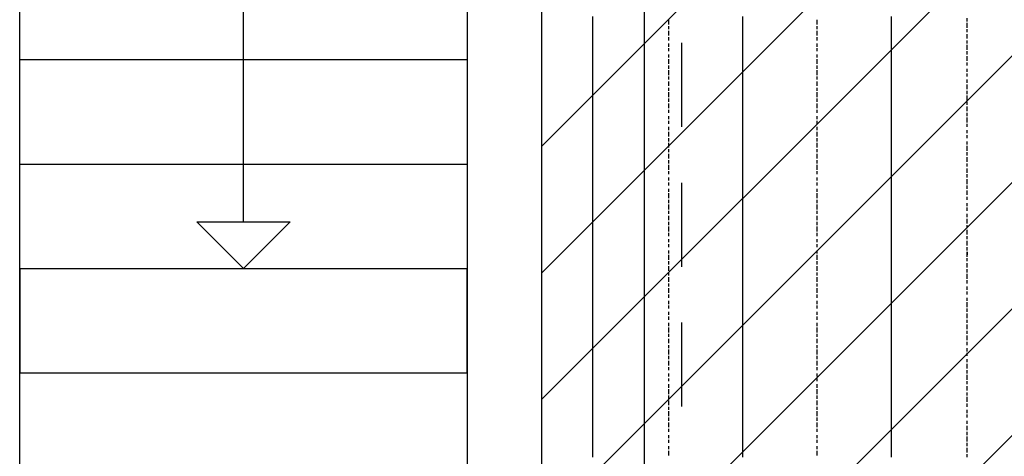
# Model space of a CAD drawing. Extents: x 997 to 109698, y 921 to 94021.
# Tile 389 of 656: x 13473 to 16113, y 36688 to 37858. Entities that reach past the tile are written whole.
import ezdxf

# ---------------------------------------------------------------- set-up
doc = ezdxf.new("R2010")
doc.units = 0
doc.header["$MEASUREMENT"] = 0
for name, color, linetype in [('12', 7, 'CONTINUOUS'), ('28', 7, 'CONTINUOUS'), ('40', 7, 'CONTINUOUS')]:
    doc.layers.add(name, color=color, linetype=linetype)

msp = doc.modelspace()

# ---------------------------------------------------------------- linework, layer by layer
at = {"layer": '12', "color": 24}
for p, q in [((15147.636205, 35595.953237), (15147.636205, 45195.953237)), ((15247.636205, 37570.953237), (15247.636205, 37795.953237)), ((15247.636205, 37195.953237), (15247.636205, 37420.953237)), ((15247.636205, 36820.953237), (15247.636205, 37045.953237))]:
    msp.add_line(p, q, dxfattribs=at)
at = {"layer": '12', "color": 5}
for p, q in [((15009.630503, 37857.563401), (15009.630503, 37866.563401)), ((15009.630503, 37845.563401), (15009.630503, 37857.563401)), ((15411.630503, 37857.563401), (15411.630503, 37866.563401)), ((15411.630503, 37845.563401), (15411.630503, 37857.563401)), ((15809.630503, 37857.563401), (15809.630503, 37866.563401)), ((15809.630503, 37845.563401), (15809.630503, 37857.563401)), ((15009.630503, 37836.563401), (15009.630503, 37845.563401)), ((15009.630503, 37828.563401), (15009.630503, 37836.563401)), ((15411.630503, 37836.563401), (15411.630503, 37845.563401)), ((15411.630503, 37828.563401), (15411.630503, 37836.563401)), ((15809.630503, 37836.563401), (15809.630503, 37845.563401)), ((15809.630503, 37828.563401), (15809.630503, 37836.563401)), ((15009.630503, 37815.563401), (15009.630503, 37828.563401)), ((15009.630503, 37807.563401), (15009.630503, 37815.563401)), ((15009.630503, 37794.563401), (15009.630503, 37807.563401)), ((15411.630503, 37815.563401), (15411.630503, 37828.563401)), ((15411.630503, 37807.563401), (15411.630503, 37815.563401)), ((15411.630503, 37794.563401), (15411.630503, 37807.563401)), ((15809.630503, 37815.563401), (15809.630503, 37828.563401)), ((15809.630503, 37807.563401), (15809.630503, 37815.563401)), ((15809.630503, 37794.563401), (15809.630503, 37807.563401)), ((15009.630503, 37785.563401), (15009.630503, 37794.563401)), ((15009.630503, 37777.563401), (15009.630503, 37785.563401)), ((15009.630503, 37764.563401), (15009.630503, 37777.563401)), ((15411.630503, 37785.563401), (15411.630503, 37794.563401)), ((15411.630503, 37777.563401), (15411.630503, 37785.563401)), ((15411.630503, 37764.563401), (15411.630503, 37777.563401)), ((15809.630503, 37785.563401), (15809.630503, 37794.563401)), ((15809.630503, 37777.563401), (15809.630503, 37785.563401)), ((15809.630503, 37764.563401), (15809.630503, 37777.563401)), ((15009.630503, 37756.563401), (15009.630503, 37764.563401)), ((15009.630503, 37747.563401), (15009.630503, 37756.563401)), ((15411.630503, 37756.563401), (15411.630503, 37764.563401)), ((15411.630503, 37747.563401), (15411.630503, 37756.563401)), ((15809.630503, 37756.563401), (15809.630503, 37764.563401)), ((15809.630503, 37747.563401), (15809.630503, 37756.563401)), ((15009.630503, 37735.563401), (15009.630503, 37747.563401)), ((15009.630503, 37726.563401), (15009.630503, 37735.563401)), ((15009.630503, 37718.563401), (15009.630503, 37726.563401)), ((15411.630503, 37735.563401), (15411.630503, 37747.563401)), ((15411.630503, 37726.563401), (15411.630503, 37735.563401)), ((15411.630503, 37718.563401), (15411.630503, 37726.563401)), ((15809.630503, 37735.563401), (15809.630503, 37747.563401)), ((15809.630503, 37726.563401), (15809.630503, 37735.563401)), ((15809.630503, 37718.563401), (15809.630503, 37726.563401)), ((15009.630503, 37705.563401), (15009.630503, 37718.563401)), ((15009.630503, 37697.563401), (15009.630503, 37705.563401)), ((15009.630503, 37684.563401), (15009.630503, 37697.563401)), ((15411.630503, 37705.563401), (15411.630503, 37718.563401)), ((15411.630503, 37697.563401), (15411.630503, 37705.563401)), ((15411.630503, 37684.563401), (15411.630503, 37697.563401)), ((15809.630503, 37705.563401), (15809.630503, 37718.563401)), ((15809.630503, 37697.563401), (15809.630503, 37705.563401)), ((15809.630503, 37684.563401), (15809.630503, 37697.563401)), ((15009.630503, 37675.563401), (15009.630503, 37684.563401)), ((15009.630503, 37667.563401), (15009.630503, 37675.563401)), ((15411.630503, 37675.563401), (15411.630503, 37684.563401)), ((15411.630503, 37667.563401), (15411.630503, 37675.563401)), ((15809.630503, 37675.563401), (15809.630503, 37684.563401)), ((15809.630503, 37667.563401), (15809.630503, 37675.563401)), ((15009.630503, 37654.563401), (15009.630503, 37667.563401)), ((15009.630503, 37646.563401), (15009.630503, 37654.563401)), ((15009.630503, 37637.563401), (15009.630503, 37646.563401)), ((15411.630503, 37654.563401), (15411.630503, 37667.563401)), ((15411.630503, 37646.563401), (15411.630503, 37654.563401)), ((15411.630503, 37637.563401), (15411.630503, 37646.563401)), ((15809.630503, 37654.563401), (15809.630503, 37667.563401)), ((15809.630503, 37646.563401), (15809.630503, 37654.563401)), ((15809.630503, 37637.563401), (15809.630503, 37646.563401)), ((15009.630503, 37625.563401), (15009.630503, 37637.563401)), ((15009.630503, 37616.563401), (15009.630503, 37625.563401)), ((15411.630503, 37625.563401), (15411.630503, 37637.563401)), ((15411.630503, 37616.563401), (15411.630503, 37625.563401)), ((15809.630503, 37625.563401), (15809.630503, 37637.563401)), ((15809.630503, 37616.563401), (15809.630503, 37625.563401)), ((15009.630503, 37608.563401), (15009.630503, 37616.563401)), ((15009.630503, 37595.563401), (15009.630503, 37608.563401)), ((15009.630503, 37586.563401), (15009.630503, 37595.563401)), ((15411.630503, 37608.563401), (15411.630503, 37616.563401)), ((15411.630503, 37595.563401), (15411.630503, 37608.563401)), ((15411.630503, 37586.563401), (15411.630503, 37595.563401)), ((15809.630503, 37608.563401), (15809.630503, 37616.563401)), ((15809.630503, 37595.563401), (15809.630503, 37608.563401)), ((15809.630503, 37586.563401), (15809.630503, 37595.563401)), ((15009.630503, 37578.563401), (15009.630503, 37586.563401)), ((15009.630503, 37565.563401), (15009.630503, 37578.563401)), ((15009.630503, 37557.563401), (15009.630503, 37565.563401)), ((15411.630503, 37578.563401), (15411.630503, 37586.563401)), ((15411.630503, 37565.563401), (15411.630503, 37578.563401)), ((15411.630503, 37557.563401), (15411.630503, 37565.563401)), ((15809.630503, 37578.563401), (15809.630503, 37586.563401)), ((15809.630503, 37565.563401), (15809.630503, 37578.563401)), ((15809.630503, 37557.563401), (15809.630503, 37565.563401)), ((15009.630503, 37544.563401), (15009.630503, 37557.563401)), ((15009.630503, 37536.563401), (15009.630503, 37544.563401)), ((15411.630503, 37544.563401), (15411.630503, 37557.563401)), ((15411.630503, 37536.563401), (15411.630503, 37544.563401)), ((15809.630503, 37544.563401), (15809.630503, 37557.563401)), ((15809.630503, 37536.563401), (15809.630503, 37544.563401)), ((15009.630503, 37527.563401), (15009.630503, 37536.563401)), ((15009.630503, 37515.563401), (15009.630503, 37527.563401)), ((15009.630503, 37506.563401), (15009.630503, 37515.563401)), ((15411.630503, 37527.563401), (15411.630503, 37536.563401)), ((15411.630503, 37515.563401), (15411.630503, 37527.563401)), ((15411.630503, 37506.563401), (15411.630503, 37515.563401)), ((15809.630503, 37527.563401), (15809.630503, 37536.563401)), ((15809.630503, 37515.563401), (15809.630503, 37527.563401)), ((15809.630503, 37506.563401), (15809.630503, 37515.563401)), ((15009.630503, 37498.563401), (15009.630503, 37506.563401)), ((15009.630503, 37485.563401), (15009.630503, 37498.563401)), ((15411.630503, 37498.563401), (15411.630503, 37506.563401)), ((15411.630503, 37485.563401), (15411.630503, 37498.563401)), ((15809.630503, 37498.563401), (15809.630503, 37506.563401)), ((15809.630503, 37485.563401), (15809.630503, 37498.563401)), ((15009.630503, 37476.563401), (15009.630503, 37485.563401)), ((15009.630503, 37468.563401), (15009.630503, 37476.563401)), ((15009.630503, 37455.563401), (15009.630503, 37468.563401)), ((15411.630503, 37476.563401), (15411.630503, 37485.563401)), ((15411.630503, 37468.563401), (15411.630503, 37476.563401)), ((15411.630503, 37455.563401), (15411.630503, 37468.563401)), ((15809.630503, 37476.563401), (15809.630503, 37485.563401)), ((15809.630503, 37468.563401), (15809.630503, 37476.563401)), ((15809.630503, 37455.563401), (15809.630503, 37468.563401)), ((15009.630503, 37447.563401), (15009.630503, 37455.563401)), ((15009.630503, 37434.563401), (15009.630503, 37447.563401)), ((15009.630503, 37426.563401), (15009.630503, 37434.563401)), ((15411.630503, 37447.563401), (15411.630503, 37455.563401)), ((15411.630503, 37434.563401), (15411.630503, 37447.563401)), ((15411.630503, 37426.563401), (15411.630503, 37434.563401)), ((15809.630503, 37447.563401), (15809.630503, 37455.563401)), ((15809.630503, 37434.563401), (15809.630503, 37447.563401)), ((15809.630503, 37426.563401), (15809.630503, 37434.563401)), ((15009.630503, 37417.563401), (15009.630503, 37426.563401)), ((15009.630503, 37404.563401), (15009.630503, 37417.563401)), ((15411.630503, 37417.563401), (15411.630503, 37426.563401)), ((15411.630503, 37404.563401), (15411.630503, 37417.563401)), ((15809.630503, 37417.563401), (15809.630503, 37426.563401)), ((15809.630503, 37404.563401), (15809.630503, 37417.563401)), ((15009.630503, 37396.563401), (15009.630503, 37404.563401)), ((15009.630503, 37388.563401), (15009.630503, 37396.563401)), ((15009.630503, 37375.563401), (15009.630503, 37388.563401)), ((15411.630503, 37396.563401), (15411.630503, 37404.563401)), ((15411.630503, 37388.563401), (15411.630503, 37396.563401)), ((15411.630503, 37375.563401), (15411.630503, 37388.563401)), ((15809.630503, 37396.563401), (15809.630503, 37404.563401)), ((15809.630503, 37388.563401), (15809.630503, 37396.563401)), ((15809.630503, 37375.563401), (15809.630503, 37388.563401)), ((15009.630503, 37366.563401), (15009.630503, 37375.563401)), ((15009.630503, 37358.563401), (15009.630503, 37366.563401)), ((15009.630503, 37345.563401), (15009.630503, 37358.563401)), ((15411.630503, 37366.563401), (15411.630503, 37375.563401)), ((15411.630503, 37358.563401), (15411.630503, 37366.563401)), ((15411.630503, 37345.563401), (15411.630503, 37358.563401)), ((15809.630503, 37366.563401), (15809.630503, 37375.563401)), ((15809.630503, 37358.563401), (15809.630503, 37366.563401)), ((15809.630503, 37345.563401), (15809.630503, 37358.563401)), ((15009.630503, 37337.563401), (15009.630503, 37345.563401)), ((15009.630503, 37324.563401), (15009.630503, 37337.563401)), ((15411.630503, 37337.563401), (15411.630503, 37345.563401)), ((15411.630503, 37324.563401), (15411.630503, 37337.563401)), ((15809.630503, 37337.563401), (15809.630503, 37345.563401)), ((15809.630503, 37324.563401), (15809.630503, 37337.563401)), ((15009.630503, 37316.563401), (15009.630503, 37324.563401)), ((15009.630503, 37307.563401), (15009.630503, 37316.563401)), ((15009.630503, 37294.563401), (15009.630503, 37307.563401)), ((15411.630503, 37316.563401), (15411.630503, 37324.563401)), ((15411.630503, 37307.563401), (15411.630503, 37316.563401)), ((15411.630503, 37294.563401), (15411.630503, 37307.563401)), ((15809.630503, 37316.563401), (15809.630503, 37324.563401)), ((15809.630503, 37307.563401), (15809.630503, 37316.563401)), ((15809.630503, 37294.563401), (15809.630503, 37307.563401)), ((15009.630503, 37286.563401), (15009.630503, 37294.563401)), ((15009.630503, 37277.563401), (15009.630503, 37286.563401)), ((15009.630503, 37265.563401), (15009.630503, 37277.563401)), ((15411.630503, 37286.563401), (15411.630503, 37294.563401)), ((15411.630503, 37277.563401), (15411.630503, 37286.563401)), ((15411.630503, 37265.563401), (15411.630503, 37277.563401)), ((15809.630503, 37286.563401), (15809.630503, 37294.563401)), ((15809.630503, 37277.563401), (15809.630503, 37286.563401)), ((15809.630503, 37265.563401), (15809.630503, 37277.563401)), ((15009.630503, 37256.563401), (15009.630503, 37265.563401)), ((15009.630503, 37248.563401), (15009.630503, 37256.563401)), ((15411.630503, 37256.563401), (15411.630503, 37265.563401)), ((15411.630503, 37248.563401), (15411.630503, 37256.563401)), ((15809.630503, 37256.563401), (15809.630503, 37265.563401)), ((15809.630503, 37248.563401), (15809.630503, 37256.563401)), ((15009.630503, 37235.563401), (15009.630503, 37248.563401)), ((15009.630503, 37227.563401), (15009.630503, 37235.563401)), ((15009.630503, 37214.563401), (15009.630503, 37227.563401)), ((15411.630503, 37235.563401), (15411.630503, 37248.563401)), ((15411.630503, 37227.563401), (15411.630503, 37235.563401)), ((15411.630503, 37214.563401), (15411.630503, 37227.563401)), ((15809.630503, 37235.563401), (15809.630503, 37248.563401)), ((15809.630503, 37227.563401), (15809.630503, 37235.563401)), ((15809.630503, 37214.563401), (15809.630503, 37227.563401)), ((15009.630503, 37205.563401), (15009.630503, 37214.563401)), ((15009.630503, 37197.563401), (15009.630503, 37205.563401)), ((15009.630503, 37184.563401), (15009.630503, 37197.563401)), ((15411.630503, 37205.563401), (15411.630503, 37214.563401)), ((15411.630503, 37197.563401), (15411.630503, 37205.563401)), ((15411.630503, 37184.563401), (15411.630503, 37197.563401)), ((15809.630503, 37205.563401), (15809.630503, 37214.563401)), ((15809.630503, 37197.563401), (15809.630503, 37205.563401)), ((15809.630503, 37184.563401), (15809.630503, 37197.563401)), ((15009.630503, 37176.563401), (15009.630503, 37184.563401)), ((15009.630503, 37167.563401), (15009.630503, 37176.563401)), ((15411.630503, 37176.563401), (15411.630503, 37184.563401)), ((15411.630503, 37167.563401), (15411.630503, 37176.563401)), ((15809.630503, 37176.563401), (15809.630503, 37184.563401)), ((15809.630503, 37167.563401), (15809.630503, 37176.563401)), ((15009.630503, 37155.563401), (15009.630503, 37167.563401)), ((15009.630503, 37146.563401), (15009.630503, 37155.563401)), ((15009.630503, 37138.563401), (15009.630503, 37146.563401)), ((15411.630503, 37155.563401), (15411.630503, 37167.563401)), ((15411.630503, 37146.563401), (15411.630503, 37155.563401)), ((15411.630503, 37138.563401), (15411.630503, 37146.563401)), ((15809.630503, 37155.563401), (15809.630503, 37167.563401)), ((15809.630503, 37146.563401), (15809.630503, 37155.563401)), ((15809.630503, 37138.563401), (15809.630503, 37146.563401)), ((15009.630503, 37125.563401), (15009.630503, 37138.563401)), ((15009.630503, 37117.563401), (15009.630503, 37125.563401)), ((15009.630503, 37104.563401), (15009.630503, 37117.563401)), ((15411.630503, 37125.563401), (15411.630503, 37138.563401)), ((15411.630503, 37117.563401), (15411.630503, 37125.563401)), ((15411.630503, 37104.563401), (15411.630503, 37117.563401)), ((15809.630503, 37125.563401), (15809.630503, 37138.563401)), ((15809.630503, 37117.563401), (15809.630503, 37125.563401)), ((15809.630503, 37104.563401), (15809.630503, 37117.563401)), ((15009.630503, 37095.563401), (15009.630503, 37104.563401)), ((15009.630503, 37087.563401), (15009.630503, 37095.563401)), ((15411.630503, 37095.563401), (15411.630503, 37104.563401)), ((15411.630503, 37087.563401), (15411.630503, 37095.563401)), ((15809.630503, 37095.563401), (15809.630503, 37104.563401)), ((15809.630503, 37087.563401), (15809.630503, 37095.563401)), ((15009.630503, 37074.563401), (15009.630503, 37087.563401)), ((15009.630503, 37066.563401), (15009.630503, 37074.563401)), ((15009.630503, 37057.563401), (15009.630503, 37066.563401)), ((15411.630503, 37074.563401), (15411.630503, 37087.563401)), ((15411.630503, 37066.563401), (15411.630503, 37074.563401)), ((15411.630503, 37057.563401), (15411.630503, 37066.563401)), ((15809.630503, 37074.563401), (15809.630503, 37087.563401)), ((15809.630503, 37066.563401), (15809.630503, 37074.563401)), ((15809.630503, 37057.563401), (15809.630503, 37066.563401)), ((15009.630503, 37045.563401), (15009.630503, 37057.563401)), ((15009.630503, 37036.563401), (15009.630503, 37045.563401)), ((15411.630503, 37045.563401), (15411.630503, 37057.563401)), ((15411.630503, 37036.563401), (15411.630503, 37045.563401)), ((15809.630503, 37045.563401), (15809.630503, 37057.563401)), ((15809.630503, 37036.563401), (15809.630503, 37045.563401)), ((15009.630503, 37028.563401), (15009.630503, 37036.563401)), ((15009.630503, 37015.563401), (15009.630503, 37028.563401)), ((15009.630503, 37007.563401), (15009.630503, 37015.563401)), ((15411.630503, 37028.563401), (15411.630503, 37036.563401)), ((15411.630503, 37015.563401), (15411.630503, 37028.563401)), ((15411.630503, 37007.563401), (15411.630503, 37015.563401)), ((15809.630503, 37028.563401), (15809.630503, 37036.563401)), ((15809.630503, 37015.563401), (15809.630503, 37028.563401)), ((15809.630503, 37007.563401), (15809.630503, 37015.563401)), ((15009.630503, 36998.563401), (15009.630503, 37007.563401)), ((15009.630503, 36985.563401), (15009.630503, 36998.563401)), ((15009.630503, 36977.563401), (15009.630503, 36985.563401)), ((15411.630503, 36998.563401), (15411.630503, 37007.563401)), ((15411.630503, 36985.563401), (15411.630503, 36998.563401)), ((15411.630503, 36977.563401), (15411.630503, 36985.563401)), ((15809.630503, 36998.563401), (15809.630503, 37007.563401)), ((15809.630503, 36985.563401), (15809.630503, 36998.563401)), ((15809.630503, 36977.563401), (15809.630503, 36985.563401)), ((15009.630503, 36964.563401), (15009.630503, 36977.563401)), ((15009.630503, 36956.563401), (15009.630503, 36964.563401)), ((15411.630503, 36964.563401), (15411.630503, 36977.563401)), ((15411.630503, 36956.563401), (15411.630503, 36964.563401)), ((15809.630503, 36964.563401), (15809.630503, 36977.563401)), ((15809.630503, 36956.563401), (15809.630503, 36964.563401)), ((15009.630503, 36947.563401), (15009.630503, 36956.563401)), ((15009.630503, 36935.563401), (15009.630503, 36947.563401)), ((15009.630503, 36926.563401), (15009.630503, 36935.563401)), ((15411.630503, 36947.563401), (15411.630503, 36956.563401)), ((15411.630503, 36935.563401), (15411.630503, 36947.563401)), ((15411.630503, 36926.563401), (15411.630503, 36935.563401)), ((15809.630503, 36947.563401), (15809.630503, 36956.563401)), ((15809.630503, 36935.563401), (15809.630503, 36947.563401)), ((15809.630503, 36926.563401), (15809.630503, 36935.563401)), ((15009.630503, 36918.563401), (15009.630503, 36926.563401)), ((15009.630503, 36905.563401), (15009.630503, 36918.563401)), ((15009.630503, 36896.563401), (15009.630503, 36905.563401)), ((15411.630503, 36918.563401), (15411.630503, 36926.563401)), ((15411.630503, 36905.563401), (15411.630503, 36918.563401)), ((15411.630503, 36896.563401), (15411.630503, 36905.563401)), ((15809.630503, 36918.563401), (15809.630503, 36926.563401)), ((15809.630503, 36905.563401), (15809.630503, 36918.563401)), ((15809.630503, 36896.563401), (15809.630503, 36905.563401)), ((15009.630503, 36888.563401), (15009.630503, 36896.563401)), ((15009.630503, 36875.563401), (15009.630503, 36888.563401)), ((15411.630503, 36888.563401), (15411.630503, 36896.563401)), ((15411.630503, 36875.563401), (15411.630503, 36888.563401)), ((15809.630503, 36888.563401), (15809.630503, 36896.563401)), ((15809.630503, 36875.563401), (15809.630503, 36888.563401)), ((15009.630503, 36867.563401), (15009.630503, 36875.563401)), ((15009.630503, 36854.563401), (15009.630503, 36867.563401)), ((15009.630503, 36846.563401), (15009.630503, 36854.563401)), ((15411.630503, 36867.563401), (15411.630503, 36875.563401)), ((15411.630503, 36854.563401), (15411.630503, 36867.563401)), ((15411.630503, 36846.563401), (15411.630503, 36854.563401)), ((15809.630503, 36867.563401), (15809.630503, 36875.563401)), ((15809.630503, 36854.563401), (15809.630503, 36867.563401)), ((15809.630503, 36846.563401), (15809.630503, 36854.563401)), ((15009.630503, 36837.563401), (15009.630503, 36846.563401)), ((15009.630503, 36824.563401), (15009.630503, 36837.563401)), ((15411.630503, 36837.563401), (15411.630503, 36846.563401)), ((15411.630503, 36824.563401), (15411.630503, 36837.563401)), ((15809.630503, 36837.563401), (15809.630503, 36846.563401)), ((15809.630503, 36824.563401), (15809.630503, 36837.563401)), ((15009.630503, 36816.563401), (15009.630503, 36824.563401)), ((15009.630503, 36808.563401), (15009.630503, 36816.563401)), ((15009.630503, 36795.563401), (15009.630503, 36808.563401)), ((15411.630503, 36816.563401), (15411.630503, 36824.563401)), ((15411.630503, 36808.563401), (15411.630503, 36816.563401)), ((15411.630503, 36795.563401), (15411.630503, 36808.563401)), ((15809.630503, 36816.563401), (15809.630503, 36824.563401)), ((15809.630503, 36808.563401), (15809.630503, 36816.563401)), ((15809.630503, 36795.563401), (15809.630503, 36808.563401)), ((15009.630503, 36786.563401), (15009.630503, 36795.563401)), ((15009.630503, 36778.563401), (15009.630503, 36786.563401)), ((15009.630503, 36765.563401), (15009.630503, 36778.563401)), ((15411.630503, 36786.563401), (15411.630503, 36795.563401)), ((15411.630503, 36778.563401), (15411.630503, 36786.563401)), ((15411.630503, 36765.563401), (15411.630503, 36778.563401)), ((15809.630503, 36786.563401), (15809.630503, 36795.563401)), ((15809.630503, 36778.563401), (15809.630503, 36786.563401)), ((15809.630503, 36765.563401), (15809.630503, 36778.563401)), ((15009.630503, 36757.563401), (15009.630503, 36765.563401)), ((15009.630503, 36744.563401), (15009.630503, 36757.563401)), ((15411.630503, 36757.563401), (15411.630503, 36765.563401)), ((15411.630503, 36744.563401), (15411.630503, 36757.563401)), ((15809.630503, 36757.563401), (15809.630503, 36765.563401)), ((15809.630503, 36744.563401), (15809.630503, 36757.563401)), ((15009.630503, 36736.563401), (15009.630503, 36744.563401)), ((15009.630503, 36727.563401), (15009.630503, 36736.563401)), ((15009.630503, 36714.563401), (15009.630503, 36727.563401)), ((15411.630503, 36736.563401), (15411.630503, 36744.563401)), ((15411.630503, 36727.563401), (15411.630503, 36736.563401)), ((15411.630503, 36714.563401), (15411.630503, 36727.563401)), ((15809.630503, 36736.563401), (15809.630503, 36744.563401)), ((15809.630503, 36727.563401), (15809.630503, 36736.563401)), ((15809.630503, 36714.563401), (15809.630503, 36727.563401)), ((15009.630503, 36706.563401), (15009.630503, 36714.563401)), ((15009.630503, 36697.563401), (15009.630503, 36706.563401)), ((15009.630503, 36685.563401), (15009.630503, 36697.563401)), ((15411.630503, 36706.563401), (15411.630503, 36714.563401)), ((15411.630503, 36697.563401), (15411.630503, 36706.563401)), ((15411.630503, 36685.563401), (15411.630503, 36697.563401)), ((15809.630503, 36706.563401), (15809.630503, 36714.563401)), ((15809.630503, 36697.563401), (15809.630503, 36706.563401)), ((15809.630503, 36685.563401), (15809.630503, 36697.563401))]:
    msp.add_line(p, q, dxfattribs=at)
at = {"layer": '12', "color": 1}
for p, q in [((15212.630503, 37845.563401), (15212.630503, 37857.563401)), ((15610.630503, 37845.563401), (15610.630503, 37857.563401)), ((16012.630503, 37853.563401), (16012.630503, 37862.563401)), ((15212.630503, 37832.563401), (15212.630503, 37840.563401)), ((15610.630503, 37832.563401), (15610.630503, 37840.563401)), ((16012.630503, 37836.563401), (16012.630503, 37849.563401)), ((16012.630503, 37824.563401), (16012.630503, 37832.563401)), ((15212.630503, 37815.563401), (15212.630503, 37828.563401)), ((15212.630503, 37802.563401), (15212.630503, 37811.563401)), ((15610.630503, 37815.563401), (15610.630503, 37828.563401)), ((15610.630503, 37802.563401), (15610.630503, 37811.563401)), ((16012.630503, 37807.563401), (16012.630503, 37819.563401)), ((15212.630503, 37785.563401), (15212.630503, 37794.563401)), ((15212.630503, 37773.563401), (15212.630503, 37781.563401)), ((15610.630503, 37785.563401), (15610.630503, 37794.563401)), ((15610.630503, 37773.563401), (15610.630503, 37781.563401)), ((16012.630503, 37794.563401), (16012.630503, 37802.563401)), ((16012.630503, 37777.563401), (16012.630503, 37790.563401)), ((15212.630503, 37756.563401), (15212.630503, 37764.563401)), ((15212.630503, 37739.563401), (15212.630503, 37752.563401)), ((15610.630503, 37756.563401), (15610.630503, 37764.563401)), ((15610.630503, 37739.563401), (15610.630503, 37752.563401)), ((16012.630503, 37764.563401), (16012.630503, 37773.563401)), ((16012.630503, 37747.563401), (16012.630503, 37760.563401)), ((15212.630503, 37726.563401), (15212.630503, 37735.563401)), ((15610.630503, 37726.563401), (15610.630503, 37735.563401)), ((16012.630503, 37735.563401), (16012.630503, 37743.563401)), ((16012.630503, 37718.563401), (16012.630503, 37726.563401)), ((15212.630503, 37709.563401), (15212.630503, 37722.563401)), ((15212.630503, 37697.563401), (15212.630503, 37705.563401)), ((15610.630503, 37709.563401), (15610.630503, 37722.563401)), ((15610.630503, 37697.563401), (15610.630503, 37705.563401)), ((16012.630503, 37705.563401), (16012.630503, 37713.563401)), ((16012.630503, 37688.563401), (16012.630503, 37697.563401)), ((15212.630503, 37680.563401), (15212.630503, 37692.563401)), ((15212.630503, 37667.563401), (15212.630503, 37675.563401)), ((15610.630503, 37680.563401), (15610.630503, 37692.563401)), ((15610.630503, 37667.563401), (15610.630503, 37675.563401)), ((16012.630503, 37671.563401), (16012.630503, 37684.563401)), ((15212.630503, 37650.563401), (15212.630503, 37663.563401)), ((15212.630503, 37637.563401), (15212.630503, 37646.563401)), ((15610.630503, 37650.563401), (15610.630503, 37663.563401)), ((15610.630503, 37637.563401), (15610.630503, 37646.563401)), ((16012.630503, 37658.563401), (16012.630503, 37667.563401)), ((16012.630503, 37641.563401), (16012.630503, 37654.563401)), ((15212.630503, 37620.563401), (15212.630503, 37633.563401)), ((15610.630503, 37620.563401), (15610.630503, 37633.563401)), ((16012.630503, 37629.563401), (16012.630503, 37637.563401)), ((16012.630503, 37612.563401), (16012.630503, 37625.563401)), ((15212.630503, 37608.563401), (15212.630503, 37616.563401)), ((15212.630503, 37591.563401), (15212.630503, 37599.563401)), ((15610.630503, 37608.563401), (15610.630503, 37616.563401)), ((15610.630503, 37591.563401), (15610.630503, 37599.563401)), ((16012.630503, 37599.563401), (16012.630503, 37608.563401)), ((16012.630503, 37582.563401), (16012.630503, 37595.563401)), ((15212.630503, 37578.563401), (15212.630503, 37586.563401)), ((15212.630503, 37561.563401), (15212.630503, 37570.563401)), ((15610.630503, 37578.563401), (15610.630503, 37586.563401)), ((15610.630503, 37561.563401), (15610.630503, 37570.563401)), ((16012.630503, 37570.563401), (16012.630503, 37578.563401)), ((15212.630503, 37544.563401), (15212.630503, 37557.563401)), ((15212.630503, 37531.563401), (15212.630503, 37540.563401)), ((15610.630503, 37544.563401), (15610.630503, 37557.563401)), ((15610.630503, 37531.563401), (15610.630503, 37540.563401)), ((16012.630503, 37553.563401), (16012.630503, 37561.563401)), ((16012.630503, 37540.563401), (16012.630503, 37548.563401)), ((15212.630503, 37515.563401), (15212.630503, 37527.563401)), ((15610.630503, 37515.563401), (15610.630503, 37527.563401)), ((16012.630503, 37523.563401), (16012.630503, 37531.563401)), ((16012.630503, 37506.563401), (16012.630503, 37519.563401)), ((15212.630503, 37502.563401), (15212.630503, 37510.563401)), ((15212.630503, 37485.563401), (15212.630503, 37498.563401)), ((15610.630503, 37502.563401), (15610.630503, 37510.563401)), ((15610.630503, 37485.563401), (15610.630503, 37498.563401)), ((16012.630503, 37493.563401), (16012.630503, 37502.563401)), ((16012.630503, 37476.563401), (16012.630503, 37489.563401)), ((15212.630503, 37472.563401), (15212.630503, 37481.563401)), ((15212.630503, 37455.563401), (15212.630503, 37468.563401)), ((15610.630503, 37472.563401), (15610.630503, 37481.563401)), ((15610.630503, 37455.563401), (15610.630503, 37468.563401)), ((16012.630503, 37464.563401), (16012.630503, 37472.563401)), ((15212.630503, 37443.563401), (15212.630503, 37451.563401)), ((15212.630503, 37426.563401), (15212.630503, 37434.563401)), ((15610.630503, 37443.563401), (15610.630503, 37451.563401)), ((15610.630503, 37426.563401), (15610.630503, 37434.563401)), ((16012.630503, 37447.563401), (16012.630503, 37459.563401)), ((16012.630503, 37434.563401), (16012.630503, 37443.563401)), ((15212.630503, 37413.563401), (15212.630503, 37421.563401)), ((15610.630503, 37413.563401), (15610.630503, 37421.563401)), ((16012.630503, 37417.563401), (16012.630503, 37430.563401)), ((16012.630503, 37404.563401), (16012.630503, 37413.563401)), ((15212.630503, 37396.563401), (15212.630503, 37404.563401)), ((15212.630503, 37379.563401), (15212.630503, 37392.563401)), ((15610.630503, 37396.563401), (15610.630503, 37404.563401)), ((15610.630503, 37379.563401), (15610.630503, 37392.563401)), ((16012.630503, 37388.563401), (16012.630503, 37400.563401)), ((16012.630503, 37375.563401), (16012.630503, 37383.563401)), ((15212.630503, 37366.563401), (15212.630503, 37375.563401)), ((15212.630503, 37349.563401), (15212.630503, 37362.563401)), ((15610.630503, 37366.563401), (15610.630503, 37375.563401)), ((15610.630503, 37349.563401), (15610.630503, 37362.563401)), ((16012.630503, 37358.563401), (16012.630503, 37366.563401)), ((16012.630503, 37345.563401), (16012.630503, 37354.563401)), ((15212.630503, 37337.563401), (15212.630503, 37345.563401)), ((15212.630503, 37320.563401), (15212.630503, 37332.563401)), ((15610.630503, 37337.563401), (15610.630503, 37345.563401)), ((15610.630503, 37320.563401), (15610.630503, 37332.563401)), ((16012.630503, 37328.563401), (16012.630503, 37337.563401)), ((15212.630503, 37307.563401), (15212.630503, 37316.563401)), ((15212.630503, 37290.563401), (15212.630503, 37303.563401)), ((15610.630503, 37307.563401), (15610.630503, 37316.563401)), ((15610.630503, 37290.563401), (15610.630503, 37303.563401)), ((16012.630503, 37311.563401), (16012.630503, 37324.563401)), ((16012.630503, 37299.563401), (16012.630503, 37307.563401)), ((15212.630503, 37277.563401), (15212.630503, 37286.563401)), ((15610.630503, 37277.563401), (15610.630503, 37286.563401)), ((16012.630503, 37282.563401), (16012.630503, 37294.563401)), ((16012.630503, 37269.563401), (16012.630503, 37277.563401)), ((15212.630503, 37261.563401), (15212.630503, 37269.563401)), ((15212.630503, 37248.563401), (15212.630503, 37256.563401)), ((15610.630503, 37261.563401), (15610.630503, 37269.563401)), ((15610.630503, 37248.563401), (15610.630503, 37256.563401)), ((16012.630503, 37252.563401), (16012.630503, 37265.563401)), ((15212.630503, 37231.563401), (15212.630503, 37239.563401)), ((15212.630503, 37214.563401), (15212.630503, 37227.563401)), ((15610.630503, 37231.563401), (15610.630503, 37239.563401)), ((15610.630503, 37214.563401), (15610.630503, 37227.563401)), ((16012.630503, 37239.563401), (16012.630503, 37248.563401)), ((16012.630503, 37222.563401), (16012.630503, 37235.563401)), ((16012.630503, 37235.563401), (16012.630503, 37227.563401)), ((15212.630503, 37201.563401), (15212.630503, 37210.563401)), ((15212.630503, 37184.563401), (15212.630503, 37197.563401)), ((15610.630503, 37201.563401), (15610.630503, 37210.563401)), ((15610.630503, 37184.563401), (15610.630503, 37197.563401)), ((16012.630503, 37210.563401), (16012.630503, 37218.563401)), ((16012.630503, 37193.563401), (16012.630503, 37205.563401)), ((15212.630503, 37172.563401), (15212.630503, 37180.563401)), ((15610.630503, 37172.563401), (15610.630503, 37180.563401)), ((16012.630503, 37180.563401), (16012.630503, 37189.563401)), ((16012.630503, 37163.563401), (16012.630503, 37176.563401)), ((15212.630503, 37155.563401), (15212.630503, 37167.563401)), ((15212.630503, 37142.563401), (15212.630503, 37150.563401)), ((15610.630503, 37155.563401), (15610.630503, 37167.563401)), ((15610.630503, 37142.563401), (15610.630503, 37150.563401)), ((16012.630503, 37150.563401), (16012.630503, 37159.563401)), ((15212.630503, 37125.563401), (15212.630503, 37138.563401)), ((15212.630503, 37112.563401), (15212.630503, 37121.563401)), ((15610.630503, 37125.563401), (15610.630503, 37138.563401)), ((15610.630503, 37112.563401), (15610.630503, 37121.563401)), ((16012.630503, 37133.563401), (16012.630503, 37142.563401)), ((16012.630503, 37121.563401), (16012.630503, 37129.563401)), ((15212.630503, 37095.563401), (15212.630503, 37104.563401)), ((15212.630503, 37083.563401), (15212.630503, 37091.563401)), ((15610.630503, 37095.563401), (15610.630503, 37104.563401)), ((15610.630503, 37083.563401), (15610.630503, 37091.563401)), ((16012.630503, 37104.563401), (16012.630503, 37112.563401)), ((16012.630503, 37087.563401), (16012.630503, 37100.563401)), ((15212.630503, 37066.563401), (15212.630503, 37074.563401)), ((15610.630503, 37066.563401), (15610.630503, 37074.563401)), ((16012.630503, 37074.563401), (16012.630503, 37083.563401)), ((16012.630503, 37057.563401), (16012.630503, 37070.563401)), ((15212.630503, 37053.563401), (15212.630503, 37062.563401)), ((15212.630503, 37036.563401), (15212.630503, 37045.563401)), ((15610.630503, 37053.563401), (15610.630503, 37062.563401)), ((15610.630503, 37036.563401), (15610.630503, 37045.563401)), ((16012.630503, 37045.563401), (16012.630503, 37053.563401)), ((16012.630503, 37028.563401), (16012.630503, 37040.563401)), ((15212.630503, 37019.563401), (15212.630503, 37032.563401)), ((15212.630503, 37007.563401), (15212.630503, 37015.563401)), ((15610.630503, 37019.563401), (15610.630503, 37032.563401)), ((15610.630503, 37007.563401), (15610.630503, 37015.563401)), ((16012.630503, 37015.563401), (16012.630503, 37023.563401)), ((16012.630503, 36998.563401), (16012.630503, 37011.563401)), ((15212.630503, 36990.563401), (15212.630503, 37002.563401)), ((15212.630503, 36977.563401), (15212.630503, 36985.563401)), ((15610.630503, 36990.563401), (15610.630503, 37002.563401)), ((15610.630503, 36977.563401), (15610.630503, 36985.563401)), ((16012.630503, 36985.563401), (16012.630503, 36994.563401)), ((15212.630503, 36960.563401), (15212.630503, 36973.563401)), ((15610.630503, 36960.563401), (15610.630503, 36973.563401)), ((16012.630503, 36968.563401), (16012.630503, 36977.563401)), ((16012.630503, 36956.563401), (16012.630503, 36964.563401)), ((15212.630503, 36947.563401), (15212.630503, 36956.563401)), ((15212.630503, 36930.563401), (15212.630503, 36943.563401)), ((15610.630503, 36947.563401), (15610.630503, 36956.563401)), ((15610.630503, 36930.563401), (15610.630503, 36943.563401)), ((16012.630503, 36939.563401), (16012.630503, 36947.563401)), ((16012.630503, 36922.563401), (16012.630503, 36935.563401)), ((15212.630503, 36918.563401), (15212.630503, 36926.563401)), ((15212.630503, 36901.563401), (15212.630503, 36909.563401)), ((15610.630503, 36918.563401), (15610.630503, 36926.563401)), ((15610.630503, 36901.563401), (15610.630503, 36909.563401)), ((16012.630503, 36909.563401), (16012.630503, 36918.563401)), ((16012.630503, 36892.563401), (16012.630503, 36905.563401)), ((15212.630503, 36888.563401), (15212.630503, 36896.563401)), ((15212.630503, 36871.563401), (15212.630503, 36880.563401)), ((15610.630503, 36888.563401), (15610.630503, 36896.563401)), ((15610.630503, 36871.563401), (15610.630503, 36880.563401)), ((16012.630503, 36880.563401), (16012.630503, 36888.563401)), ((15212.630503, 36854.563401), (15212.630503, 36867.563401)), ((15610.630503, 36854.563401), (15610.630503, 36867.563401)), ((16012.630503, 36863.563401), (16012.630503, 36875.563401)), ((16012.630503, 36850.563401), (16012.630503, 36858.563401)), ((15212.630503, 36841.563401), (15212.630503, 36850.563401)), ((15212.630503, 36824.563401), (15212.630503, 36837.563401)), ((15610.630503, 36841.563401), (15610.630503, 36850.563401)), ((15610.630503, 36824.563401), (15610.630503, 36837.563401)), ((16012.630503, 36833.563401), (16012.630503, 36846.563401)), ((16012.630503, 36820.563401), (16012.630503, 36829.563401)), ((15212.630503, 36812.563401), (15212.630503, 36820.563401)), ((15212.630503, 36795.563401), (15212.630503, 36808.563401)), ((15610.630503, 36812.563401), (15610.630503, 36820.563401)), ((15610.630503, 36795.563401), (15610.630503, 36808.563401)), ((16012.630503, 36803.563401), (16012.630503, 36812.563401)), ((15212.630503, 36782.563401), (15212.630503, 36791.563401)), ((15212.630503, 36765.563401), (15212.630503, 36778.563401)), ((15610.630503, 36782.563401), (15610.630503, 36791.563401)), ((15610.630503, 36765.563401), (15610.630503, 36778.563401)), ((16012.630503, 36791.563401), (16012.630503, 36799.563401)), ((16012.630503, 36774.563401), (16012.630503, 36782.563401)), ((15212.630503, 36753.563401), (15212.630503, 36761.563401)), ((15610.630503, 36753.563401), (15610.630503, 36761.563401)), ((16012.630503, 36757.563401), (16012.630503, 36769.563401)), ((16012.630503, 36744.563401), (16012.630503, 36753.563401)), ((15212.630503, 36736.563401), (15212.630503, 36744.563401)), ((15212.630503, 36723.563401), (15212.630503, 36731.563401)), ((15610.630503, 36736.563401), (15610.630503, 36744.563401)), ((15610.630503, 36723.563401), (15610.630503, 36731.563401)), ((16012.630503, 36727.563401), (16012.630503, 36740.563401)), ((16012.630503, 36714.563401), (16012.630503, 36723.563401)), ((15212.630503, 36706.563401), (15212.630503, 36714.563401)), ((15212.630503, 36689.563401), (15212.630503, 36702.563401)), ((15610.630503, 36706.563401), (15610.630503, 36714.563401)), ((15610.630503, 36689.563401), (15610.630503, 36702.563401)), ((16012.630503, 36697.563401), (16012.630503, 36710.563401)), ((16012.630503, 36685.563401), (16012.630503, 36693.563401))]:
    msp.add_line(p, q, dxfattribs=at)
at = {"layer": '28', "color": 2}
for p, q in [((14872.636205, 37519.15234), (36039.439102, 58685.955237)), ((14872.636205, 37179.741085), (36378.850357, 58685.955237)), ((36718.261612, 58685.955237), (14872.636205, 36840.32983)), ((36822.636205, 58450.918575), (14872.636205, 36500.918575)), ((36822.636205, 58111.50732), (14872.636205, 36161.50732)), ((36822.636205, 57772.096065), (14872.636205, 35822.096065)), ((14872.636205, 35482.68481), (36822.636205, 57432.68481))]:
    msp.add_line(p, q, dxfattribs=at)
at = {"layer": '40', "color": 8, "linetype": 'Continuous'}
for p, q in [((13472.636205, 36620.953237), (13472.636205, 43780.658274)), ((14672.636205, 43420.658275), (14672.636205, 36910.953237)), ((14872.636205, 36910.953237), (14872.636205, 43420.658275)), ((14072.636205, 37315.953237), (14072.636205, 42110.953237)), ((13472.636205, 37190.953237), (13472.636205, 41830.953237)), ((14672.636205, 41830.953237), (14672.636205, 37190.953237)), ((13472.636205, 37750.953238), (14672.636205, 37750.953238)), ((13472.636205, 37470.953238), (14672.636205, 37470.953238)), ((13947.636205, 37315.953237), (14197.636205, 37315.953237)), ((14072.636205, 37190.953237), (13947.636205, 37315.953237)), ((14072.636205, 37190.953237), (14197.636205, 37315.953237)), ((13472.636205, 37190.953237), (14672.636205, 37190.953237)), ((13472.636205, 37190.953237), (13472.636205, 36910.953237)), ((14672.636205, 36910.953237), (14672.636205, 37190.953237)), ((13472.636205, 36910.953237), (14672.636205, 36910.953237)), ((14672.636205, 36910.953237), (14672.636205, 36620.953237)), ((14872.636205, 36620.953237), (14872.636205, 36910.953237))]:
    msp.add_line(p, q, dxfattribs=at)

doc.saveas('drawing.dxf')
